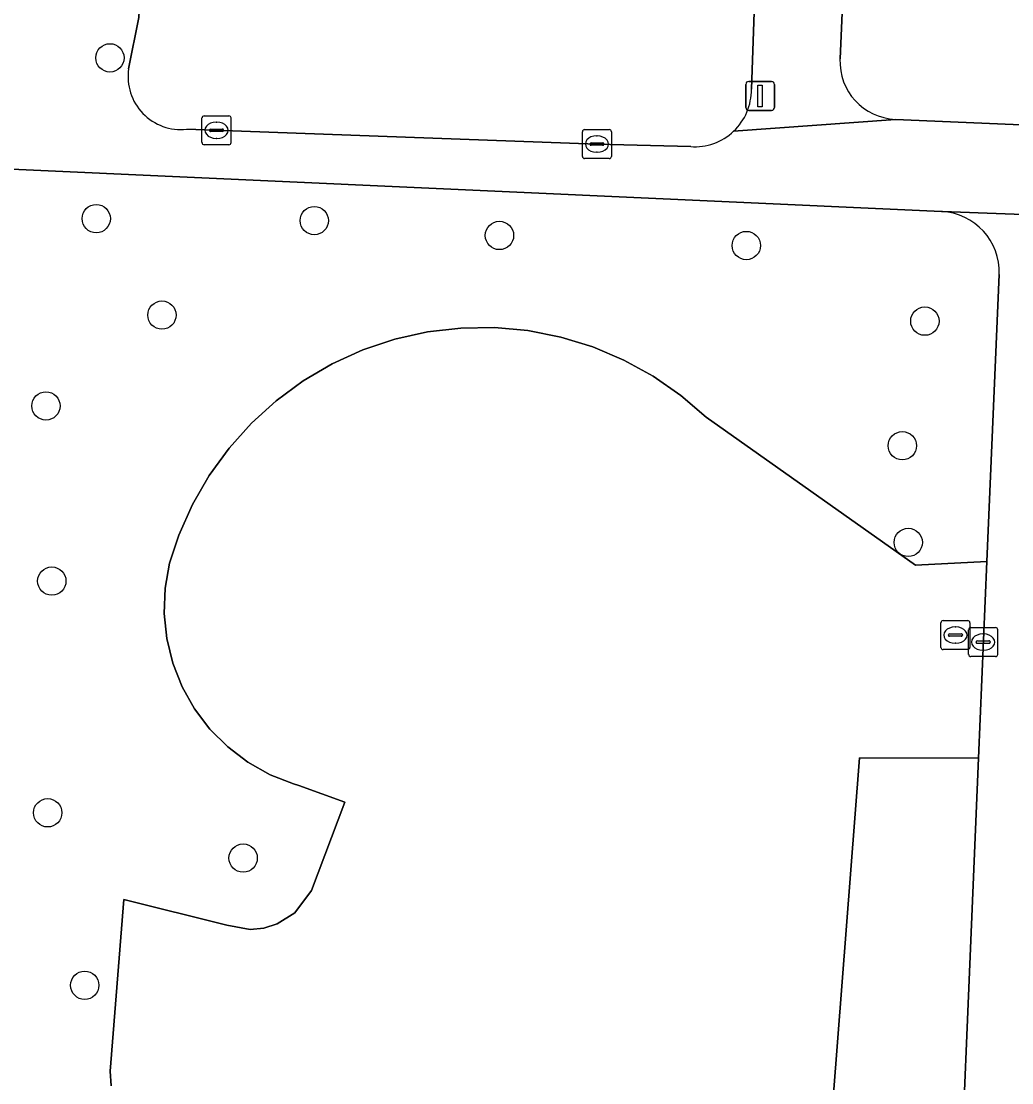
# Model space of a CAD drawing. Extents: x 160732 to 162107, y 387428 to 388479.
# Drawn here: x 161415.15 to 161449.35, y 387862.96 to 387899.63 of the extents above; entities that cross this region are included whole.
import ezdxf

# ---------------------------------------------------------------- set-up
doc = ezdxf.new("R2010")
doc.units = 0
for name, color, linetype in [('IMGEO_Boom', 7, 'Continuous'), ('IMGEO_Erf', 7, 'Continuous'), ('IMGEO_Groenvoorziening', 7, 'Continuous'), ('IMGEO_Kolk', 7, 'Continuous'), ('IMGEO_Lichtmast', 7, 'Continuous'), ('IMGEO_Parkeervlak_open', 7, 'Continuous'), ('IMGEO_Rioolput', 7, 'Continuous'), ('IMGEO_Voetpad_open', 7, 'Continuous')]:
    doc.layers.add(name, color=color, linetype=linetype)

msp = doc.modelspace()

# ---------------------------------------------------------------- linework, layer by layer
at = {"layer": 'IMGEO_Boom'}
for centre in [(161418.214, 387898.365), (161417.742, 387892.811), (161425.269, 387892.743), (161431.663, 387892.229), (161440.185, 387891.882), (161420.01, 387889.479), (161446.349, 387889.27), (161416.005, 387886.341), (161445.572, 387884.967), (161445.776, 387881.626), (161416.208, 387880.291), (161416.066, 387872.287), (161422.814, 387870.723), (161417.344, 387866.329)]:
    msp.add_circle(centre, 0.489, dxfattribs=at)
at = {"layer": 'IMGEO_Erf'}
for points in [[(161443.653, 387903.641), (161443.42, 387898.326)], [(161445.331, 387896.241), (161453.189, 387895.897), (161483.955, 387894.552)]]:
    msp.add_lwpolyline(points, dxfattribs=at)
msp.add_arc((161445.419, 387898.24), 2.001, 177.536, 267.4774, dxfattribs=at)
at = {"layer": 'IMGEO_Groenvoorziening'}
for points in [[(161446.927, 387893.056), (161413.791, 387894.568), (161413.951, 387840.649)], [(161418.256, 387862.862), (161418.226, 387863.365), (161418.69, 387869.296), (161422.256, 387868.407), (161423.052, 387868.257), (161423.531, 387868.303), (161423.99, 387868.448), (161424.599, 387868.834), (161425.169, 387869.604), (161426.322, 387872.653), (161424.738, 387873.229), (161424.556, 387873.284), (161423.741, 387873.604), (161422.977, 387874.032), (161422.28, 387874.561), (161421.661, 387875.18), (161421.132, 387875.877), (161420.704, 387876.641), (161420.384, 387877.455), (161420.178, 387878.306), (161420.09, 387879.177), (161420.123, 387880.052), (161420.274, 387880.914), (161420.595, 387881.874), (161421.067, 387882.933), (161421.646, 387883.938), (161422.326, 387884.877), (161423.099, 387885.741), (161423.957, 387886.521), (161424.891, 387887.208), (161425.891, 387887.794), (161426.946, 387888.275), (161428.046, 387888.643), (161429.177, 387888.897), (161430.329, 387889.031), (161431.488, 387889.047), (161432.643, 387888.942), (161433.78, 387888.719), (161434.889, 387888.379), (161435.957, 387887.927), (161436.972, 387887.367), (161437.924, 387886.705), (161438.802, 387885.948), (161446.028, 387880.839), (161448.493, 387880.972), (161448.913, 387890.885)], [(161443.181, 387862.429), (161444.098, 387874.188), (161448.205, 387874.173), (161448.493, 387880.972), (161446.028, 387880.839), (161438.802, 387885.948), (161437.924, 387886.705), (161436.972, 387887.367), (161435.957, 387887.927), (161434.889, 387888.379), (161433.78, 387888.719), (161432.643, 387888.942), (161431.488, 387889.047), (161430.329, 387889.031), (161429.177, 387888.897), (161428.046, 387888.643), (161426.946, 387888.275), (161425.891, 387887.794), (161424.891, 387887.208), (161423.957, 387886.521), (161423.099, 387885.741), (161422.326, 387884.877), (161421.646, 387883.938), (161421.067, 387882.933), (161420.595, 387881.874), (161420.274, 387880.914), (161420.123, 387880.052), (161420.09, 387879.177), (161420.178, 387878.306), (161420.384, 387877.455), (161420.704, 387876.641), (161421.132, 387875.877), (161421.661, 387875.18), (161422.28, 387874.561), (161422.977, 387874.032), (161423.741, 387873.604), (161424.556, 387873.284), (161424.738, 387873.229), (161426.322, 387872.653), (161425.169, 387869.604), (161424.599, 387868.834), (161423.99, 387868.448), (161423.531, 387868.303), (161423.052, 387868.257), (161422.256, 387868.407), (161418.69, 387869.296), (161418.226, 387863.365), (161418.256, 387862.862)]]:
    msp.add_lwpolyline(points, dxfattribs=at)
msp.add_lwpolyline([(161447.312, 387853.102), (161448.205, 387874.173), (161444.098, 387874.188), (161443.181, 387862.429), (161440.396, 387857.714), (161440.107, 387857.203), (161439.887, 387856.351), (161439.941, 387855.474), (161440.128, 387854.917), (161440.426, 387854.411), (161441.054, 387853.795), (161441.565, 387853.506), (161442.298, 387853.3)], close=True, dxfattribs=at)
msp.add_arc((161446.832, 387890.975), 2.083, 357.5192, 87.3844, dxfattribs=at)
at = {"layer": 'IMGEO_Kolk'}
for p, q in [((161421.393, 387895.436), (161421.393, 387896.288)), ((161421.468, 387896.362), (161422.32, 387896.362)), ((161422.394, 387896.288), (161422.394, 387895.436)), ((161421.652, 387895.856), (161421.652, 387895.868)), ((161421.695, 387895.905), (161422.093, 387895.905)), ((161421.881, 387896.142), (161421.906, 387896.142)), ((161422.136, 387895.868), (161422.136, 387895.856)), ((161434.603, 387895.888), (161435.455, 387895.888)), ((161422.09, 387895.819), (161421.692, 387895.819)), ((161421.904, 387895.582), (161421.879, 387895.582)), ((161434.528, 387894.962), (161434.528, 387895.814)), ((161435.016, 387895.668), (161435.041, 387895.668)), ((161435.529, 387895.814), (161435.529, 387894.962)), ((161422.32, 387895.362), (161421.468, 387895.362)), ((161434.787, 387895.382), (161434.787, 387895.394)), ((161435.225, 387895.345), (161434.827, 387895.345)), ((161434.83, 387895.431), (161435.228, 387895.431)), ((161435.271, 387895.394), (161435.271, 387895.382)), ((161435.455, 387894.888), (161434.603, 387894.888)), ((161435.039, 387895.108), (161435.014, 387895.108)), ((161447.937, 387878.684), (161448.789, 387878.684)), ((161447.862, 387877.758), (161447.862, 387878.61)), ((161448.35, 387878.464), (161448.375, 387878.464)), ((161448.863, 387878.61), (161448.863, 387877.758)), ((161448.121, 387878.178), (161448.121, 387878.19)), ((161448.559, 387878.141), (161448.161, 387878.141)), ((161448.164, 387878.227), (161448.562, 387878.227)), ((161448.373, 387877.904), (161448.348, 387877.904)), ((161448.605, 387878.19), (161448.605, 387878.178)), ((161448.789, 387877.684), (161447.937, 387877.684))]:
    msp.add_line(p, q, dxfattribs=at)
for points in [[(161421.393, 387895.436), (161421.393, 387896.288)], [(161421.468, 387896.362), (161422.32, 387896.362)], [(161422.394, 387896.288), (161422.394, 387895.436)], [(161434.603, 387895.888), (161435.455, 387895.888)], [(161434.528, 387894.962), (161434.528, 387895.814)], [(161435.529, 387895.814), (161435.529, 387894.962)], [(161422.32, 387895.362), (161421.468, 387895.362)], [(161435.455, 387894.888), (161434.603, 387894.888)], [(161447.937, 387878.684), (161448.789, 387878.684)], [(161447.862, 387877.758), (161447.862, 387878.61)], [(161448.863, 387878.61), (161448.863, 387877.758)], [(161448.789, 387877.684), (161447.937, 387877.684)]]:
    msp.add_lwpolyline(points, dxfattribs=at)
for centre, radius, start, end in [((161421.47, 387896.286), 0.0765, 91.552, 178.448), ((161421.47, 387896.286), 0.0765, 91.552, 178.448), ((161422.318, 387896.286), 0.0765, 1.552, 88.448), ((161422.318, 387896.286), 0.0765, 1.552, 88.448), ((161421.692, 387895.865), 0.0403, 85.8775, 175.7526), ((161422.097, 387895.867), 0.0386, 1.7309, 96.639), ((161434.605, 387895.812), 0.0765, 91.552, 178.448), ((161434.605, 387895.812), 0.0765, 91.552, 178.448), ((161435.453, 387895.812), 0.0765, 1.552, 88.448), ((161435.453, 387895.812), 0.0765, 1.552, 88.448), ((161421.689, 387895.855), 0.0366, 178.938, 274.7102), ((161422.093, 387895.862), 0.043, 264.8664, 352.4533), ((161421.47, 387895.438), 0.0765, 181.552, 268.448), ((161421.47, 387895.438), 0.0765, 181.552, 268.448), ((161422.318, 387895.438), 0.0765, 271.552, 358.448), ((161422.318, 387895.438), 0.0765, 271.552, 358.448), ((161434.827, 387895.391), 0.0403, 85.8775, 175.7526), ((161434.824, 387895.381), 0.0366, 178.938, 274.7102), ((161435.228, 387895.388), 0.043, 264.8664, 352.4533), ((161435.232, 387895.393), 0.0386, 1.7309, 96.639), ((161434.605, 387894.964), 0.0765, 181.552, 268.448), ((161434.605, 387894.964), 0.0765, 181.552, 268.448), ((161435.453, 387894.964), 0.0765, 271.552, 358.448), ((161435.453, 387894.964), 0.0765, 271.552, 358.448), ((161447.939, 387878.608), 0.0765, 91.552, 178.448), ((161447.939, 387878.608), 0.0765, 91.552, 178.448), ((161448.787, 387878.608), 0.0765, 1.552, 88.448), ((161448.787, 387878.608), 0.0765, 1.552, 88.448), ((161448.161, 387878.187), 0.0403, 85.8775, 175.7526), ((161448.158, 387878.177), 0.0366, 178.938, 274.7102), ((161448.562, 387878.184), 0.043, 264.8664, 352.4533), ((161448.566, 387878.189), 0.0386, 1.7309, 96.639), ((161447.939, 387877.76), 0.0765, 181.552, 268.448), ((161447.939, 387877.76), 0.0765, 181.552, 268.448), ((161448.787, 387877.76), 0.0765, 271.552, 358.448), ((161448.787, 387877.76), 0.0765, 271.552, 358.448)]:
    msp.add_arc(centre, radius, start, end, dxfattribs=at)
for centre, major_axis, ratio, start_param, end_param in [((161421.88, 387895.862), (-0.387, 0.002), 0.722429, 4.712389, 7.853982), ((161421.905, 387895.862), (-0.39, 0.002), 0.717154, 1.570796, 4.712389), ((161435.015, 387895.388), (-0.387, 0.002), 0.722429, 4.712389, 7.853982), ((161435.04, 387895.388), (-0.39, 0.002), 0.717154, 1.570796, 4.712389), ((161448.349, 387878.184), (-0.387, 0.002), 0.722429, 4.712389, 7.853982), ((161448.374, 387878.184), (-0.39, 0.002), 0.717154, 1.570796, 4.712389)]:
    msp.add_ellipse(centre, major_axis=major_axis, ratio=ratio, start_param=start_param, end_param=end_param, dxfattribs=at)
at = {"layer": 'IMGEO_Lichtmast'}
for p, q in [((161440.167, 387896.65), (161440.167, 387897.45)), ((161440.167, 387897.45), (161440.167, 387896.65)), ((161440.267, 387897.55), (161441.057, 387897.55)), ((161441.057, 387897.55), (161440.267, 387897.55)), ((161441.157, 387897.45), (161441.157, 387896.65)), ((161441.157, 387896.65), (161441.157, 387897.45)), ((161441.057, 387896.55), (161440.267, 387896.55)), ((161440.267, 387896.55), (161441.057, 387896.55))]:
    msp.add_line(p, q, dxfattribs=at)
msp.add_lwpolyline([(161440.587, 387897.425), (161440.737, 387897.425), (161440.737, 387896.675), (161440.587, 387896.675), (161440.587, 387897.425)], dxfattribs=at)
for centre, start, end in [((161440.267, 387897.45), 90, 180), ((161440.267, 387897.45), 90, 180), ((161441.057, 387897.45), 0, 90), ((161441.057, 387897.45), 360, 90), ((161440.267, 387896.65), 180, 270), ((161440.267, 387896.65), 180, 270), ((161441.057, 387896.65), 270, 0), ((161441.057, 387896.65), 270, 0)]:
    msp.add_arc(centre, 0.1, start, end, dxfattribs=at)
at = {"layer": 'IMGEO_Parkeervlak_open'}
for points in [[(161440.362, 387897.28), (161440.62, 387904.603)], [(161419.357, 387902.666), (161419.213, 387899.755), (161418.858, 387897.981)], [(161420.865, 387895.899), (161435.029, 387895.388), (161438.265, 387895.298)]]:
    msp.add_lwpolyline(points, dxfattribs=at)
for centre, radius, start, end in [((161420.665, 387897.715), 1.827, 171.6177, 276.2807), ((161438.394, 387897.259), 1.968, 313.4243, 0.6084), ((161438.398, 387897.256), 1.963, 266.1007, 313.3929)]:
    msp.add_arc(centre, radius, start, end, dxfattribs=at)
at = {"layer": 'IMGEO_Rioolput'}
for p, q in [((161446.905, 387878.001), (161446.905, 387878.853)), ((161446.98, 387878.927), (161447.832, 387878.927)), ((161447.393, 387878.707), (161447.418, 387878.707)), ((161447.906, 387878.853), (161447.906, 387878.001)), ((161447.164, 387878.421), (161447.164, 387878.433)), ((161447.602, 387878.384), (161447.204, 387878.384)), ((161447.207, 387878.47), (161447.605, 387878.47)), ((161447.648, 387878.433), (161447.648, 387878.421)), ((161447.832, 387877.927), (161446.98, 387877.927)), ((161447.416, 387878.147), (161447.391, 387878.147))]:
    msp.add_line(p, q, dxfattribs=at)
for points in [[(161446.905, 387878.001), (161446.905, 387878.853)], [(161446.98, 387878.927), (161447.832, 387878.927)], [(161447.906, 387878.853), (161447.906, 387878.001)], [(161447.832, 387877.927), (161446.98, 387877.927)]]:
    msp.add_lwpolyline(points, dxfattribs=at)
for centre, radius, start, end in [((161446.982, 387878.851), 0.0765, 91.552, 178.448), ((161446.982, 387878.851), 0.0765, 91.552, 178.448), ((161447.83, 387878.851), 0.0765, 1.552, 88.448), ((161447.83, 387878.851), 0.0765, 1.552, 88.448), ((161447.204, 387878.43), 0.0403, 85.8775, 175.7526), ((161447.201, 387878.42), 0.0366, 178.938, 274.7102), ((161447.605, 387878.427), 0.043, 264.8664, 352.4533), ((161447.609, 387878.432), 0.0386, 1.7309, 96.639), ((161446.982, 387878.003), 0.0765, 181.552, 268.448), ((161446.982, 387878.003), 0.0765, 181.552, 268.448), ((161447.83, 387878.003), 0.0765, 271.552, 358.448), ((161447.83, 387878.003), 0.0765, 271.552, 358.448)]:
    msp.add_arc(centre, radius, start, end, dxfattribs=at)
for centre, major_axis, ratio, start_param, end_param in [((161447.392, 387878.427), (-0.387, 0.002), 0.722429, 4.712389, 7.853982), ((161447.417, 387878.427), (-0.39, 0.002), 0.717154, 1.570796, 4.712389)]:
    msp.add_ellipse(centre, major_axis=major_axis, ratio=ratio, start_param=start_param, end_param=end_param, dxfattribs=at)
at = {"layer": 'IMGEO_Voetpad_open'}
for points in [[(161440.62, 387904.603), (161440.362, 387897.28)], [(161443.42, 387898.326), (161443.653, 387903.641)], [(161418.858, 387897.981), (161419.213, 387899.755), (161419.357, 387902.666)], [(161410.962, 387898.107), (161413.78, 387898.119), (161413.791, 387894.568), (161446.927, 387893.056), (161446.962, 387893.058), (161454.993, 387892.76), (161455.016, 387892.757), (161453.189, 387895.897)], [(161453.189, 387895.897), (161445.331, 387896.241), (161439.747, 387895.83)], [(161439.747, 387895.83), (161445.331, 387896.241)], [(161438.265, 387895.298), (161435.029, 387895.388), (161420.865, 387895.899)], [(161455.016, 387892.757), (161454.993, 387892.76), (161446.962, 387893.058), (161446.927, 387893.056)], [(161448.913, 387890.885), (161448.493, 387880.972), (161448.205, 387874.173), (161447.312, 387853.102), (161447.207, 387850.625), (161446.571, 387835.628), (161446.329, 387829.926), (161446.129, 387825.191), (161439.166, 387825.465), (161439.006, 387821.22), (161446.049, 387820.961), (161445.546, 387807.626), (161445.559, 387800.692), (161444.554, 387775.266), (161444.489, 387773.615), (161445.555, 387773.6), (161448.572, 387773.431), (161452.313, 387773.501), (161452.814, 387785.881)]]:
    msp.add_lwpolyline(points, dxfattribs=at)
for centre, radius, start, end in [((161445.419, 387898.24), 2.001, 177.536, 267.4774), ((161420.665, 387897.715), 1.827, 171.6177, 276.2807), ((161438.394, 387897.259), 1.968, 313.4243, 0.6084), ((161438.398, 387897.256), 1.963, 266.1007, 313.3929), ((161446.832, 387890.975), 2.083, 357.5192, 87.3844)]:
    msp.add_arc(centre, radius, start, end, dxfattribs=at)

doc.saveas('drawing.dxf')
